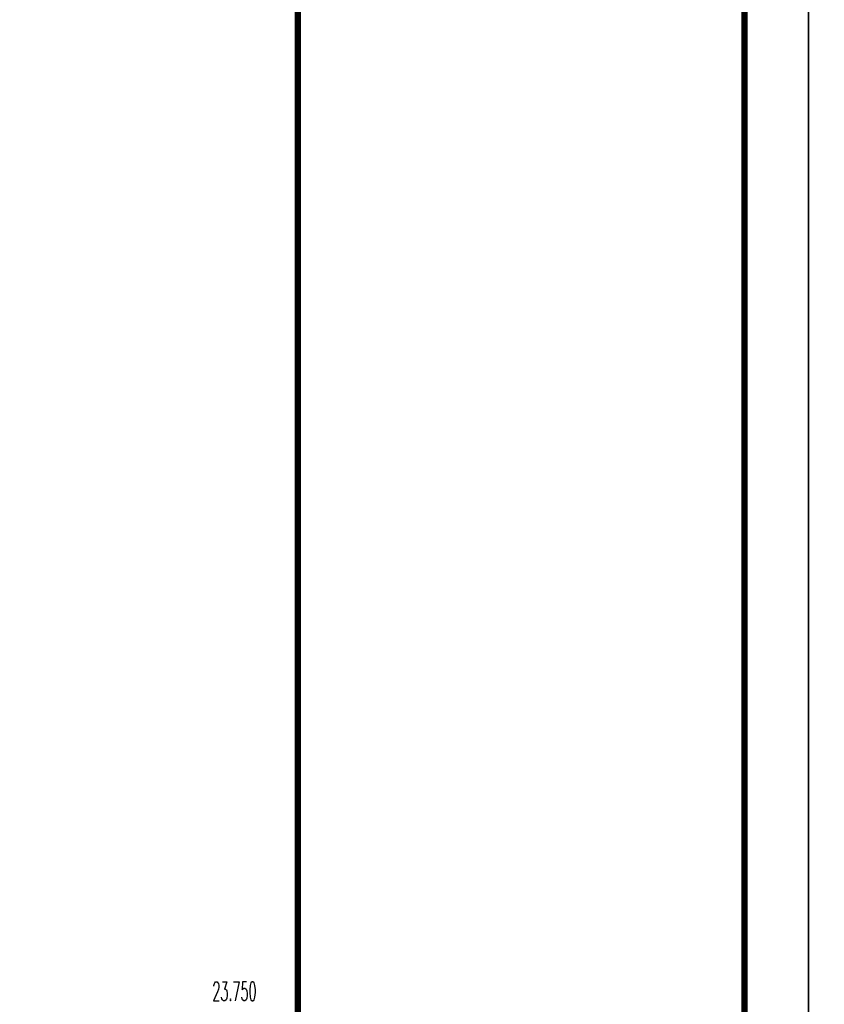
# Model space of a CAD drawing. Extents: x 1779708 to 7299578, y -1121471 to 88434.
# Tile 559 of 656: x 5420602 to 5439514, y -981284 to -958127. Entities that reach past the tile are written whole.
import ezdxf

# ---------------------------------------------------------------- set-up
doc = ezdxf.new("R2010")
doc.units = 0
doc.header["$LTSCALE"] = 1000
doc.header["$MEASUREMENT"] = 0
for name, color, linetype in [('PUB_TEXT', 7, 'CONTINUOUS'), ('PUB_TITLE', 4, 'CONTINUOUS'), ('修改', 6, 'CONTINUOUS')]:
    doc.layers.add(name, color=color, linetype=linetype)
doc.styles.add('_TCH_DIM', font='SIMPLEX.shx', dxfattribs={"width": 0.7, "bigfont": 'GBCBIG.shx'})

# ---------------------------------------------------------------- blocks, each defined once
blk = doc.blocks.new('A$C36B43F05')
at = {"layer": 'PUB_TITLE'}
blk.add_lwpolyline([(0, 0), (126150, 0), (126150, 178350), (0, 178350)], close=True, dxfattribs=at)
at = {"layer": 'PUB_TITLE', "const_width": 150}
blk.add_lwpolyline([(1500, 1500), (124650, 1500), (124650, 174600), (1500, 174600)], close=True, dxfattribs=at)
blk.add_lwpolyline([(124650, 12000), (1500, 12000)], dxfattribs=at)

msp = doc.modelspace()

# ---------------------------------------------------------------- block references
at = {"layer": '修改', "rotation": 90}
for p in [(5439139.1, -1032592.1), (5617489.1, -1032592.1)]:
    msp.add_blockref('A$C36B43F05', p, dxfattribs=at)

# ---------------------------------------------------------------- texts
at = {"layer": 'PUB_TEXT', "color": 7, "style": '_TCH_DIM', "width": 0.494118}
msp.add_text('23.750', height=446.25, dxfattribs=at).set_placement((5425130.3, -981200.8))

doc.saveas('drawing.dxf')
